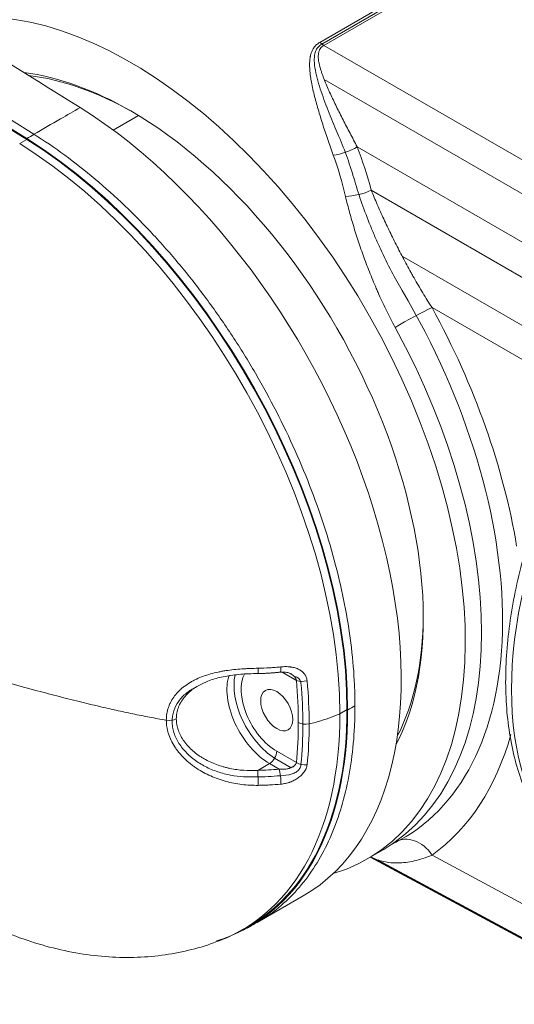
# Model space of a CAD drawing. Header units: millimetres. Extents: x 5437 to 18441, y -4466 to 3128.
# Tile 478 of 497: x 15666.4 to 15674.26, y -628.3 to -612.66. Entities that reach past the tile are written whole.
import ezdxf

# ---------------------------------------------------------------- set-up
doc = ezdxf.new("R2010")
doc.units = ezdxf.units.MM
doc.layers.add('1轮廓实线层', color=7, linetype='Continuous', lineweight=18)

# ---------------------------------------------------------------- blocks, each defined once
blk = doc.blocks.new('MR07S-930-Z')
at = {"layer": '1轮廓实线层'}
for p, q in [((7727.973, -5741.695), (7756.62, -5725.155)), ((7756.827, -5725.313), (7728.179, -5741.852)), ((7757.025, -5725.443), (7728.378, -5741.982)), ((7728.378, -5741.982), (7765.52, -5763.426)), ((7763.04, -5765.376), (7728.424, -5745.39)), ((7707.465, -5750.404), (7709.97, -5748.957)), ((7698.867, -5751.326), (7698.16, -5751.735)), ((7699.578, -5750.815), (7699.569, -5750.819)), ((7760.521, -5768.702), (7731.7, -5752.062)), ((7733.087, -5756.367), (7759.003, -5771.329)), ((7757.381, -5775.176), (7736.165, -5762.927)), ((7756.932, -5778.299), (7739.13, -5768.021)), ((7725.65, -5805.034), (7724.251, -5804.227)), ((7721.839, -5804.356), (7721.839, -5804.356)), ((7730.683, -5807.94), (7729.976, -5808.348)), ((7723.491, -5812.769), (7725.119, -5813.709)), ((7723.698, -5812.072), (7725.65, -5813.199)), ((7721.824, -5813.971), (7722.991, -5813.297)), ((7723.952, -5813.852), (7722.991, -5813.297)), ((7732.702, -5822.763), (7734.266, -5821.861)), ((7732.984, -5822.601), (7760.52, -5837.408)), ((7732.986, -5822.6), (7760.475, -5837.382)), ((7759.002, -5836.529), (7733.09, -5822.596)), ((7739.131, -5822.38), (7756.932, -5831.953)), ((7733.767, -5822.877), (7758.508, -5836.181)), ((7721.741, -5829.092), (7726.339, -5826.438)), ((7720.267, -5829.808), (7720.974, -5829.4))]:
    blk.add_line(p, q, dxfattribs=at)
for centre, major_axis, ratio, start_param, end_param in [((7366.609, -15100.341), (-5847.271, 10127.771), 0.57735, 5.457597, 5.474954), ((7366.61, -15100.335), (-5847.318, 10127.852), 0.57735, 5.457597, 5.474954), ((7371.913, -15097.273), (-5847.333, 10127.877), 0.57735, 5.457597, 5.461609), ((7709.202, -5782.06), (23.5, -40.703), 0.57735, 6.147429, 9.241616), ((7728.415, -5739.554), (1.5, -2.598), 0.57735, 5.287703, 5.480334), ((7709.202, -5782.06), (-20.55, 35.594), 0.57735, 5.497787, 5.870753), ((7709.627, -5781.815), (20.25, -35.074), 0.57735, 2.363656, 2.733677), ((7702.839, -5785.735), (-23.5, 40.703), 0.57735, 3.141599, 5.457597), ((7709.202, -5782.06), (-20.55, 35.594), 0.57735, 3.490604, 5.497787), ((7697.535, -5788.802), (-23.439, 40.597), 0.57735, 3.926987, 5.457596), ((7699.092, -5764.244), (8.888, 14.248), 0.553686, 0.804702, 0.863592), ((7697.535, -5788.796), (-23.485, 40.678), 0.57735, 3.926987, 5.457597), ((7685.391, -5795.808), (34.151, 57.054), 0.587064, 5.781225, 5.883697), ((7696.828, -5789.21), (23.439, -40.597), 0.57735, 0.785395, 2.316004), ((7730.253, -5751.226), (2.798, 1.083), 0.463109, 4.200223, 5.069143), ((7683.836, -5798.377), (36.331, 60.695), 0.587064, 5.761846, 5.853988), ((7682.389, -5797.541), (36.772, 57.973), 0.56862, 5.776822, 5.868964), ((7731.64, -5755.531), (2.901, 0.762), 0.42692, 4.212431, 5.119178), ((7712.326, -5780.257), (24.125, -40.34), 0.587337, 6.262763, 7.847888), ((7737.046, -5769.267), (2.632, 1.439), 0.05313, 0.628793, 2.186567), ((7712.289, -5780.236), (25.665, -42.915), 0.587337, 0.977893, 1.504871), ((7710.205, -5781.482), (24.166, -40.316), 0.587968, 0.047271, 1.504273), ((7774.963, -5789.817), (19.75, 34.208), 0.57735, 1.751358, 2.961031), ((7709.627, -5781.815), (20.25, -35.074), 0.57735, 0.357062, 0.777937), ((7721.824, -5803.356), (-0.015, 1), 0.020954, 3.134208, 4.217008), ((7723.952, -5803.237), (-0.101, 0.995), 0.141196, 3.134153, 4.221153), ((7722.991, -5808.398), (-3, 5.196), 0.57735, 0.462501, 2.356194), ((7723.698, -5807.99), (3, -5.196), 0.57735, 3.696072, 5.449534), ((7723.698, -5807.99), (2.5, -4.33), 0.57735, 3.473669, 5.497787), ((7694, -5790.843), (22.519, -39.005), 0.57735, 0.785395, 0.896643), ((7726.357, -5804.626), (0.996, 0.091), 0.509687, 3.877225, 5.038743), ((7694.425, -5790.598), (-22.978, 39.799), 0.57735, 3.926987, 4.038236), ((7694, -5790.843), (22.838, -39.556), 0.57735, 0.788345, 0.895187), ((7697.535, -5788.797), (-23.485, 40.678), 0.57735, 3.009466, 3.926994), ((7697.535, -5788.802), (-23.439, 40.597), 0.57735, 3.141601, 3.926994), ((7713.017, -5808.441), (-1, 0), 0.577343, 1.279314, 2.356178), ((7696.828, -5789.211), (23.439, -40.597), 0.57735, 6.191859, 7.068587), ((7694, -5790.844), (22.519, -39.005), 0.57735, 0.67416, 0.785402), ((7726.554, -5808.822), (-1, 0), 0.577352, 0.7854, 1.946917), ((7694, -5790.844), (22.838, -39.556), 0.57735, 0.677568, 0.788352), ((7694.425, -5790.598), (-22.978, 39.799), 0.57735, 3.815753, 3.926994), ((7712.289, -5780.236), (25.665, -42.915), 0.587337, 0.047869, 0.507676), ((7722.991, -5812.48), (0.5, 0.866), 0.57735, 3.926991, 5.497787), ((7721.824, -5814.787), (-0.015, 1), 0.020951, 3.976506, 5.66755), ((7723.952, -5814.668), (-0.101, 0.995), 0.141197, 3.958324, 5.660532), ((7726.357, -5812.791), (-0.995, 0.102), 0.637873, 0.84756, 2.009077), ((7737.047, -5823.626), (1.744, -2.441), 0.808411, 1.504843, 3.062616), ((7683.856, -5794.902), (50.871, -28.362), 0.014981, 6.032954, 6.037025)]:
    blk.add_ellipse(centre, major_axis=major_axis, ratio=ratio, start_param=start_param, end_param=end_param, dxfattribs=at)
blk.add_ellipse((7723.698, -5807.99), major_axis=(1.125, -1.949), ratio=0.57735, dxfattribs=at)
for points, degree in [([(7556.114, -5662.764), (7603.947, -5691.642), (7651.771, -5720.994), (7699.578, -5750.815)], 3), ([(7721.839, -5804.351), (7722.953, -5804.35), (7724.048, -5804.215)], 2), ([(7731.428, -5805.485), (7731.444, -5805.838), (7731.468, -5806.539), (7731.476, -5807.232), (7731.476, -5807.576)], 3), ([(7706.119, -5807.633), (7706.119, -5807.633)], 1), ([(7730.749, -5807.972), (7730.999, -5807.844), (7731.242, -5807.712), (7731.476, -5807.576)], 3), ([(7731.476, -5807.576), (7731.476, -5808.264), (7731.46, -5808.943), (7731.428, -5809.611)], 3), ([(7735.963, -5820.878), (7735.697, -5821.024), (7735.443, -5821.153), (7735.198, -5821.268)], 3), ([(7719.968, -5829.986), (7720.906, -5829.618), (7721.739, -5829.055)], 2)]:
    blk.add_open_spline(points, degree=degree, dxfattribs=at)
for points, knots in [([(7729.319, -5752.886), (7729.129, -5752.362), (7728.947, -5751.844), (7728.596, -5750.822), (7728.428, -5750.316), (7728.108, -5749.318), (7727.956, -5748.824), (7727.743, -5748.092), (7727.675, -5747.849), (7727.544, -5747.366), (7727.481, -5747.126), (7727.363, -5746.648), (7727.308, -5746.41), (7727.206, -5745.937), (7727.16, -5745.701), (7727.109, -5745.408), (7727.099, -5745.349), (7727.08, -5745.232), (7727.054, -5745.057), (7727.031, -5744.884), (7727.004, -5744.653), (7726.993, -5744.539), (7726.976, -5744.311), (7726.97, -5744.197), (7726.963, -5743.972), (7726.963, -5743.86), (7726.969, -5743.637), (7726.976, -5743.526), (7726.998, -5743.306), (7727.014, -5743.197), (7727.041, -5743.061), (7727.046, -5743.034), (7727.059, -5742.98), (7727.065, -5742.953), (7727.086, -5742.873), (7727.101, -5742.82), (7727.153, -5742.663), (7727.194, -5742.56), (7727.294, -5742.362), (7727.353, -5742.265), (7727.441, -5742.15), (7727.46, -5742.127), (7727.497, -5742.082), (7727.556, -5742.016), (7727.62, -5741.954), (7727.757, -5741.834), (7727.859, -5741.76), (7727.973, -5741.695)], [0, 0, 0, 0, 0.125, 0.125, 0.25, 0.25, 0.375, 0.375, 0.4375, 0.4375, 0.5, 0.5, 0.5625, 0.5625, 0.625, 0.625, 0.640625, 0.640625, 0.65625, 0.6875, 0.6875, 0.71875, 0.71875, 0.75, 0.75, 0.78125, 0.78125, 0.8125, 0.8125, 0.84375, 0.84375, 0.851562, 0.851562, 0.859375, 0.859375, 0.875, 0.875, 0.90625, 0.90625, 0.9375, 0.9375, 0.945312, 0.945312, 0.953125, 0.96875, 0.96875, 1, 1, 1, 1]), ([(7728.179, -5741.853), (7728.159, -5741.864), (7728.14, -5741.875), (7727.958, -5741.989), (7727.828, -5742.115), (7727.631, -5742.395), (7727.565, -5742.546), (7727.473, -5742.863), (7727.448, -5743.027), (7727.426, -5743.357), (7727.428, -5743.524), (7727.461, -5744.029), (7727.518, -5744.374), (7727.668, -5745.069), (7727.761, -5745.417), (7728.072, -5746.469), (7728.322, -5747.18), (7728.868, -5748.626), (7729.165, -5749.361), (7729.611, -5750.42), (7729.744, -5750.731), (7729.88, -5751.045)], [0, 0, 0, 0, 0.006543, 0.006543, 0.062827, 0.062827, 0.119112, 0.119112, 0.175397, 0.175397, 0.231682, 0.231682, 0.344251, 0.344251, 0.456821, 0.456821, 0.68196, 0.68196, 0.907099, 0.907099, 1, 1, 1, 1]), ([(7728.378, -5741.982), (7728.27, -5742.044), (7728.181, -5742.117), (7728.09, -5742.219), (7728.073, -5742.241), (7728.041, -5742.284), (7728.026, -5742.306), (7727.998, -5742.351), (7727.985, -5742.374), (7727.961, -5742.42), (7727.95, -5742.443), (7727.92, -5742.513), (7727.903, -5742.561), (7727.875, -5742.657), (7727.864, -5742.706), (7727.839, -5742.853), (7727.831, -5742.954), (7727.829, -5743.158), (7727.835, -5743.26), (7727.856, -5743.464), (7727.871, -5743.566), (7727.909, -5743.771), (7727.931, -5743.873), (7727.981, -5744.079), (7728.009, -5744.182), (7728.069, -5744.388), (7728.101, -5744.491), (7728.169, -5744.699), (7728.205, -5744.802), (7728.279, -5745.011), (7728.318, -5745.115), (7728.398, -5745.325), (7728.439, -5745.429), (7728.566, -5745.744), (7728.655, -5745.954), (7728.838, -5746.376), (7728.933, -5746.587), (7729.128, -5747.011), (7729.227, -5747.224), (7729.431, -5747.651), (7729.535, -5747.865), (7729.852, -5748.511), (7730.07, -5748.945), (7730.517, -5749.821), (7730.747, -5750.263), (7731.216, -5751.156), (7731.456, -5751.607), (7731.7, -5752.062)], [0, 0, 0, 0, 0.03125, 0.03125, 0.039063, 0.039063, 0.046875, 0.046875, 0.054688, 0.054688, 0.0625, 0.0625, 0.078125, 0.078125, 0.09375, 0.09375, 0.125, 0.125, 0.15625, 0.15625, 0.1875, 0.1875, 0.21875, 0.21875, 0.25, 0.25, 0.28125, 0.28125, 0.3125, 0.3125, 0.34375, 0.34375, 0.375, 0.375, 0.4375, 0.4375, 0.5, 0.5, 0.5625, 0.5625, 0.625, 0.625, 0.75, 0.75, 0.875, 0.875, 1, 1, 1, 1]), ([(7704.174, -5748.161), (7703.526, -5748.535), (7701.994, -5749.42), (7700.462, -5750.304), (7699.578, -5750.815)], [0, 0, 0, 0, 0.423077, 1, 1, 1, 1]), ([(7731.428, -5805.485), (7731.373, -5804.274), (7731.271, -5803.039), (7730.974, -5800.531), (7730.778, -5799.258), (7730.295, -5796.684), (7730.008, -5795.384), (7729.344, -5792.767), (7728.967, -5791.451), (7728.128, -5788.813), (7727.665, -5787.491), (7726.657, -5784.855), (7726.112, -5783.54), (7724.945, -5780.927), (7724.322, -5779.629), (7723.005, -5777.062), (7722.31, -5775.793), (7720.854, -5773.294), (7720.093, -5772.065), (7718.511, -5769.655), (7717.69, -5768.475), (7715.995, -5766.175), (7715.122, -5765.055), (7713.329, -5762.884), (7712.409, -5761.833), (7710.533, -5759.81), (7709.576, -5758.838), (7707.633, -5756.98), (7706.647, -5756.094), (7704.654, -5754.417), (7703.646, -5753.625), (7701.619, -5752.143), (7700.599, -5751.452), (7699.578, -5750.815)], [0, 0, 0, 0, 0.0625, 0.0625, 0.125, 0.125, 0.1875, 0.1875, 0.25, 0.25, 0.3125, 0.3125, 0.375, 0.375, 0.4375, 0.4375, 0.5, 0.5, 0.5625, 0.5625, 0.625, 0.625, 0.6875, 0.6875, 0.75, 0.75, 0.8125, 0.8125, 0.875, 0.875, 0.9375, 0.9375, 1, 1, 1, 1]), ([(7731.445, -5755.439), (7731.447, -5755.447), (7731.449, -5755.454), (7731.664, -5756.196), (7731.902, -5756.933), (7732.424, -5758.417), (7732.708, -5759.164), (7733.166, -5760.293), (7733.324, -5760.67), (7733.653, -5761.428), (7733.823, -5761.81), (7734.35, -5762.95), (7734.72, -5763.703), (7735.446, -5765.083), (7735.796, -5765.712), (7736.166, -5766.333)], [0, 0, 0, 0, 0.002192, 0.002192, 0.207807, 0.207807, 0.413422, 0.413422, 0.51623, 0.51623, 0.619038, 0.619038, 0.824653, 0.824653, 1, 1, 1, 1]), ([(7735.463, -5769.984), (7735.172, -5769.452), (7734.894, -5768.915), (7734.36, -5767.831), (7734.105, -5767.284), (7733.798, -5766.596), (7733.707, -5766.39), (7733.617, -5766.182), (7733.557, -5766.044), (7733.528, -5765.975), (7733.38, -5765.629), (7733.265, -5765.353), (7732.929, -5764.527), (7732.716, -5763.979), (7732.31, -5762.887), (7732.117, -5762.343), (7731.75, -5761.26), (7731.575, -5760.721), (7731.245, -5759.647), (7731.089, -5759.112), (7730.797, -5758.045), (7730.66, -5757.514), (7730.535, -5756.984)], [0, 0, 0, 0, 0.125, 0.125, 0.25, 0.25, 0.28125, 0.296875, 0.296875, 0.3125, 0.3125, 0.375, 0.375, 0.5, 0.5, 0.625, 0.625, 0.75, 0.75, 0.875, 0.875, 1, 1, 1, 1]), ([(7733.087, -5756.367), (7733.28, -5756.84), (7733.481, -5757.315), (7733.897, -5758.267), (7734.112, -5758.745), (7734.557, -5759.705), (7734.786, -5760.187), (7735.257, -5761.154), (7735.5, -5761.64), (7736, -5762.616), (7736.257, -5763.106), (7736.656, -5763.845), (7736.791, -5764.092), (7736.996, -5764.463), (7737.065, -5764.587), (7737.204, -5764.834), (7737.274, -5764.958), (7737.626, -5765.575), (7737.914, -5766.068), (7738.509, -5767.048), (7738.814, -5767.536), (7739.13, -5768.021)], [0, 0, 0, 0, 0.125, 0.125, 0.25, 0.25, 0.375, 0.375, 0.5, 0.5, 0.625, 0.625, 0.6875, 0.6875, 0.71875, 0.71875, 0.75, 0.75, 0.875, 0.875, 1, 1, 1, 1]), ([(7749.703, -5788.236), (7749.614, -5788.461), (7749.109, -5789.776), (7748.372, -5792.192), (7747.529, -5795.453), (7746.925, -5798.674), (7746.548, -5801.828), (7746.408, -5804.889), (7746.507, -5807.835), (7746.849, -5810.639), (7747.433, -5813.278), (7748.257, -5815.726), (7749.317, -5817.955), (7750.425, -5819.696), (7751.215, -5820.639), (7751.525, -5820.976)], [0, 0, 0, 0, 0.01748, 0.102057, 0.186719, 0.271484, 0.356367, 0.441373, 0.526491, 0.611682, 0.69682, 0.781735, 0.866193, 0.949932, 1, 1, 1, 1]), ([(7712.729, -5808.994), (7712.729, -5808.772), (7712.748, -5808.554), (7712.819, -5808.128), (7712.872, -5807.92), (7712.978, -5807.615), (7713.017, -5807.514), (7713.083, -5807.365), (7713.106, -5807.316), (7713.154, -5807.218), (7713.179, -5807.17), (7713.309, -5806.932), (7713.427, -5806.749), (7713.692, -5806.402), (7713.839, -5806.236), (7714.02, -5806.058), (7714.04, -5806.038), (7714.081, -5805.999), (7714.102, -5805.98), (7714.164, -5805.922), (7714.292, -5805.809), (7714.425, -5805.701), (7714.699, -5805.493), (7714.892, -5805.363), (7715.196, -5805.183), (7715.3, -5805.125), (7715.459, -5805.041), (7715.512, -5805.013), (7715.621, -5804.96), (7715.676, -5804.933), (7715.952, -5804.804), (7716.179, -5804.711), (7716.645, -5804.541), (7716.884, -5804.465), (7717.372, -5804.328), (7717.621, -5804.267), (7717.939, -5804.199), (7718.003, -5804.186), (7718.132, -5804.161), (7718.324, -5804.124), (7718.518, -5804.092), (7718.907, -5804.031), (7719.169, -5803.997), (7719.696, -5803.94), (7719.962, -5803.917), (7720.363, -5803.889), (7720.564, -5803.877), (7720.767, -5803.867), (7720.902, -5803.86), (7720.969, -5803.857), (7721.308, -5803.844), (7721.579, -5803.836), (7721.85, -5803.831)], [0, 0, 0, 0, 0.0625, 0.0625, 0.125, 0.125, 0.15625, 0.15625, 0.171875, 0.171875, 0.1875, 0.1875, 0.25, 0.25, 0.3125, 0.3125, 0.320312, 0.320312, 0.328125, 0.328125, 0.34375, 0.375, 0.375, 0.4375, 0.4375, 0.46875, 0.46875, 0.484375, 0.484375, 0.5, 0.5, 0.5625, 0.5625, 0.625, 0.625, 0.6875, 0.6875, 0.703125, 0.703125, 0.71875, 0.75, 0.75, 0.8125, 0.8125, 0.875, 0.875, 0.90625, 0.921875, 0.921875, 0.9375, 0.9375, 1, 1, 1, 1]), ([(7721.85, -5803.831), (7722.231, -5803.824), (7722.611, -5803.81), (7723.18, -5803.776), (7723.369, -5803.762), (7723.747, -5803.731), (7723.935, -5803.714), (7724.123, -5803.694)], [0, 0, 0, 0, 0.5, 0.5, 0.75, 0.75, 1, 1, 1, 1]), ([(7724.053, -5804.237), (7724.092, -5804.231), (7724.318, -5804.202), (7724.675, -5804.229), (7724.999, -5804.316), (7725.085, -5804.376), (7725.1, -5804.388)], [0, 0, 0, 0, 0.094793, 0.547371, 0.911761, 1, 1, 1, 1]), ([(7726.72, -5805.077), (7726.714, -5805.011), (7726.703, -5804.947), (7726.673, -5804.822), (7726.653, -5804.761), (7726.605, -5804.644), (7726.577, -5804.587), (7726.536, -5804.518), (7726.528, -5804.505), (7726.511, -5804.478), (7726.484, -5804.438), (7726.456, -5804.4), (7726.396, -5804.326), (7726.353, -5804.28), (7726.261, -5804.191), (7726.212, -5804.15), (7726.133, -5804.091), (7726.106, -5804.072), (7726.051, -5804.036), (7726.023, -5804.019), (7725.936, -5803.968), (7725.877, -5803.938), (7725.694, -5803.854), (7725.566, -5803.809), (7725.364, -5803.756), (7725.295, -5803.741), (7725.189, -5803.721), (7725.153, -5803.715), (7725.082, -5803.704), (7725.046, -5803.699), (7724.866, -5803.678), (7724.72, -5803.67), (7724.425, -5803.67), (7724.275, -5803.678), (7724.123, -5803.694)], [0, 0, 0, 0, 0.0625, 0.0625, 0.125, 0.125, 0.1875, 0.1875, 0.203125, 0.203125, 0.21875, 0.25, 0.25, 0.3125, 0.3125, 0.375, 0.375, 0.40625, 0.40625, 0.4375, 0.4375, 0.5, 0.5, 0.625, 0.625, 0.6875, 0.6875, 0.71875, 0.71875, 0.75, 0.75, 0.875, 0.875, 1, 1, 1, 1]), ([(7706.119, -5807.633), (7705.436, -5807.474), (7704.005, -5807.13), (7701.842, -5806.583), (7698.889, -5805.802), (7696.696, -5805.191), (7695.241, -5804.775)], [0, 0, 0, 0, 0.185073, 0.388808, 0.592542, 1, 1, 1, 1]), ([(7716.023, -5805.52), (7716.286, -5805.363), (7716.95, -5805.032), (7718.205, -5804.677), (7719.735, -5804.445), (7720.977, -5804.366), (7721.688, -5804.362), (7721.839, -5804.363)], [0, 0, 0, 0, 0.172199, 0.409769, 0.660859, 0.928216, 1, 1, 1, 1]), ([(7725.104, -5804.381), (7725.122, -5804.391), (7725.139, -5804.401), (7725.174, -5804.423), (7725.193, -5804.434), (7725.284, -5804.495), (7725.351, -5804.548), (7725.44, -5804.637), (7725.468, -5804.669), (7725.507, -5804.718), (7725.52, -5804.735), (7725.543, -5804.77), (7725.554, -5804.787), (7725.585, -5804.841), (7725.603, -5804.878), (7725.625, -5804.935), (7725.631, -5804.954), (7725.642, -5804.994), (7725.646, -5805.014), (7725.65, -5805.034)], [0, 0, 0, 0, 0.065351, 0.065351, 0.137247, 0.137247, 0.424831, 0.424831, 0.568623, 0.568623, 0.64052, 0.64052, 0.712416, 0.712416, 0.856208, 0.856208, 0.928104, 0.928104, 1, 1, 1, 1]), ([(7725.429, -5804.627), (7725.527, -5804.649), (7725.62, -5804.682), (7725.759, -5804.757), (7725.81, -5804.791), (7725.902, -5804.87), (7725.943, -5804.914), (7726.013, -5805.011), (7726.041, -5805.063), (7726.083, -5805.174), (7726.097, -5805.232), (7726.102, -5805.292)], [0, 0, 0, 0, 0.278129, 0.278129, 0.459872, 0.459872, 0.641616, 0.641616, 0.823359, 0.823359, 1, 1, 1, 1]), ([(7713.306, -5808.994), (7713.31, -5808.854), (7713.322, -5808.716), (7713.371, -5808.4), (7713.413, -5808.223), (7713.581, -5807.713), (7713.746, -5807.396), (7714.178, -5806.803), (7714.436, -5806.539), (7714.881, -5806.184), (7715.039, -5806.073), (7715.349, -5805.879), (7715.498, -5805.795), (7715.651, -5805.717)], [0, 0, 0, 0, 0.101006, 0.101006, 0.23186, 0.23186, 0.49357, 0.49357, 0.755279, 0.755279, 0.886134, 0.886134, 1, 1, 1, 1]), ([(7716.011, -5805.501), (7715.972, -5805.522), (7715.933, -5805.544), (7715.713, -5805.674), (7715.538, -5805.788), (7715.29, -5805.972), (7715.209, -5806.035), (7715.091, -5806.133), (7715.052, -5806.166), (7714.976, -5806.234), (7714.939, -5806.268), (7714.755, -5806.442), (7714.62, -5806.587), (7714.375, -5806.892), (7714.265, -5807.051), (7714.145, -5807.259), (7714.11, -5807.323), (7714.077, -5807.387), (7714.056, -5807.43), (7714.045, -5807.452), (7713.994, -5807.561), (7713.957, -5807.648), (7713.858, -5807.915), (7713.808, -5808.097), (7713.741, -5808.467), (7713.724, -5808.656), (7713.724, -5808.85)], [0, 0, 0, 0, 0.028992, 0.028992, 0.167707, 0.167707, 0.237065, 0.237065, 0.271744, 0.271744, 0.306423, 0.306423, 0.445138, 0.445138, 0.583854, 0.583854, 0.618533, 0.635872, 0.635872, 0.653211, 0.653211, 0.722569, 0.722569, 0.861285, 0.861285, 1, 1, 1, 1]), ([(7712.729, -5808.994), (7712.17, -5808.897), (7711.613, -5808.795), (7710.504, -5808.583), (7709.952, -5808.472), (7708.851, -5808.244), (7708.302, -5808.126), (7707.209, -5807.884), (7706.663, -5807.76), (7706.119, -5807.633)], [0, 0, 0, 0, 0.25, 0.25, 0.5, 0.5, 0.75, 0.75, 1, 1, 1, 1]), ([(7721.85, -5815.458), (7721.307, -5815.464), (7720.77, -5815.436), (7719.971, -5815.339), (7719.707, -5815.297), (7719.18, -5815.196), (7718.919, -5815.136), (7718.528, -5815.03), (7718.399, -5814.993), (7718.205, -5814.933), (7718.14, -5814.912), (7718.012, -5814.87), (7717.948, -5814.848), (7717.63, -5814.736), (7717.381, -5814.637), (7716.893, -5814.421), (7716.655, -5814.303), (7716.189, -5814.049), (7715.962, -5813.913), (7715.686, -5813.73), (7715.631, -5813.692), (7715.522, -5813.616), (7715.468, -5813.578), (7715.308, -5813.461), (7715.204, -5813.381), (7714.899, -5813.136), (7714.706, -5812.965), (7714.341, -5812.607), (7714.168, -5812.421), (7713.967, -5812.177), (7713.927, -5812.127), (7713.869, -5812.053), (7713.85, -5812.028), (7713.812, -5811.977), (7713.718, -5811.852), (7713.63, -5811.724), (7713.431, -5811.415), (7713.312, -5811.206), (7713.106, -5810.778), (7713.019, -5810.56), (7712.929, -5810.283), (7712.912, -5810.227), (7712.881, -5810.115), (7712.866, -5810.059), (7712.825, -5809.89), (7712.802, -5809.778), (7712.748, -5809.441), (7712.729, -5809.218), (7712.729, -5808.994)], [0, 0, 0, 0, 0.125, 0.125, 0.1875, 0.1875, 0.25, 0.25, 0.28125, 0.28125, 0.296875, 0.296875, 0.3125, 0.3125, 0.375, 0.375, 0.4375, 0.4375, 0.5, 0.5, 0.515625, 0.515625, 0.53125, 0.53125, 0.5625, 0.5625, 0.625, 0.625, 0.6875, 0.6875, 0.703125, 0.703125, 0.710938, 0.710938, 0.71875, 0.75, 0.75, 0.8125, 0.8125, 0.875, 0.875, 0.890625, 0.890625, 0.90625, 0.90625, 0.9375, 0.9375, 1, 1, 1, 1]), ([(7720.717, -5814.609), (7720.294, -5814.6), (7719.869, -5814.564), (7719.012, -5814.436), (7718.579, -5814.34), (7717.727, -5814.087), (7717.304, -5813.928), (7716.504, -5813.551), (7716.123, -5813.334), (7715.584, -5812.962), (7715.409, -5812.83), (7715.076, -5812.553), (7714.918, -5812.409), (7714.621, -5812.109), (7714.481, -5811.954), (7714.22, -5811.63), (7714.099, -5811.461), (7713.771, -5810.944), (7713.602, -5810.59), (7713.428, -5810.042), (7713.382, -5809.855), (7713.321, -5809.484), (7713.302, -5809.258), (7713.304, -5809.035), (7713.306, -5808.994)], [0, 0, 0, 0, 0.117458, 0.117458, 0.241514, 0.241514, 0.365569, 0.365569, 0.489625, 0.489625, 0.551653, 0.551653, 0.61368, 0.61368, 0.675708, 0.675708, 0.737736, 0.737736, 0.861791, 0.861791, 0.923819, 0.923819, 0.985847, 1, 1, 1, 1]), ([(7713.724, -5808.85), (7713.724, -5809.043), (7713.741, -5809.237), (7713.793, -5809.526), (7713.814, -5809.623), (7713.852, -5809.767), (7713.866, -5809.816), (7713.896, -5809.911), (7713.912, -5809.959), (7713.995, -5810.195), (7714.077, -5810.379), (7714.269, -5810.739), (7714.378, -5810.915), (7714.563, -5811.171), (7714.628, -5811.256), (7714.73, -5811.381), (7714.765, -5811.422), (7714.836, -5811.504), (7714.872, -5811.544), (7715.056, -5811.744), (7715.213, -5811.895), (7715.544, -5812.183), (7715.719, -5812.32), (7715.994, -5812.514), (7716.087, -5812.577), (7716.231, -5812.669), (7716.279, -5812.699), (7716.377, -5812.758), (7716.426, -5812.787), (7716.672, -5812.93), (7716.875, -5813.034), (7717.288, -5813.227), (7717.499, -5813.315), (7717.93, -5813.475), (7718.15, -5813.547), (7718.429, -5813.627), (7718.485, -5813.643), (7718.598, -5813.673), (7718.655, -5813.688), (7718.825, -5813.729), (7718.938, -5813.755), (7719.279, -5813.826), (7719.508, -5813.865), (7719.967, -5813.927), (7720.197, -5813.95), (7720.891, -5813.997), (7721.356, -5813.998), (7721.824, -5813.971)], [0, 0, 0, 0, 0.0625, 0.0625, 0.09375, 0.09375, 0.109375, 0.109375, 0.125, 0.125, 0.1875, 0.1875, 0.25, 0.25, 0.28125, 0.28125, 0.296875, 0.296875, 0.3125, 0.3125, 0.375, 0.375, 0.4375, 0.4375, 0.46875, 0.46875, 0.484375, 0.484375, 0.5, 0.5, 0.5625, 0.5625, 0.625, 0.625, 0.6875, 0.6875, 0.703125, 0.703125, 0.71875, 0.71875, 0.75, 0.75, 0.8125, 0.8125, 0.875, 0.875, 1, 1, 1, 1]), ([(7729.976, -5808.348), (7729.862, -5808.399), (7729.421, -5808.589), (7728.62, -5808.893), (7727.704, -5809.17), (7727.127, -5809.312), (7726.921, -5809.359)], [0, 0, 0, 0, 0.122384, 0.467443, 0.812529, 1, 1, 1, 1]), ([(7731.428, -5809.611), (7731.373, -5810.758), (7731.271, -5811.876), (7730.973, -5814.04), (7730.778, -5815.087), (7730.295, -5817.103), (7730.008, -5818.072), (7729.344, -5819.922), (7728.967, -5820.803), (7728.128, -5822.472), (7727.665, -5823.259), (7726.657, -5824.732), (7726.112, -5825.418), (7724.944, -5826.682), (7724.322, -5827.261), (7723.053, -5828.269), (7722.412, -5828.705), (7721.741, -5829.092)], [0, 0, 0, 0, 0.126155, 0.126155, 0.25231, 0.25231, 0.378465, 0.378465, 0.50462, 0.50462, 0.630776, 0.630776, 0.756931, 0.756931, 0.883086, 0.883086, 1, 1, 1, 1]), ([(7721.824, -5813.971), (7722.181, -5813.965), (7722.537, -5813.953), (7723.247, -5813.914), (7723.6, -5813.887), (7723.952, -5813.852)], [0, 0, 0, 0, 0.5, 0.5, 1, 1, 1, 1]), ([(7725.65, -5813.199), (7725.643, -5813.231), (7725.632, -5813.262), (7725.604, -5813.323), (7725.587, -5813.352), (7725.556, -5813.395), (7725.545, -5813.409), (7725.522, -5813.437), (7725.509, -5813.451), (7725.471, -5813.49), (7725.443, -5813.515), (7725.383, -5813.563), (7725.351, -5813.585), (7725.301, -5813.617), (7725.284, -5813.627), (7725.249, -5813.647), (7725.231, -5813.656), (7725.141, -5813.702), (7725.065, -5813.733), (7724.945, -5813.772), (7724.904, -5813.784), (7724.821, -5813.805), (7724.779, -5813.814), (7724.653, -5813.838), (7724.567, -5813.85), (7724.437, -5813.861), (7724.393, -5813.863), (7724.305, -5813.866), (7724.261, -5813.867), (7724.129, -5813.865), (7724.04, -5813.86), (7723.952, -5813.852)], [0, 0, 0, 0, 0.0625, 0.0625, 0.125, 0.125, 0.15625, 0.15625, 0.1875, 0.1875, 0.25, 0.25, 0.3125, 0.3125, 0.34375, 0.34375, 0.375, 0.375, 0.5, 0.5, 0.5625, 0.5625, 0.625, 0.625, 0.75, 0.75, 0.8125, 0.8125, 0.875, 0.875, 1, 1, 1, 1]), ([(7724.123, -5815.339), (7724.275, -5815.324), (7724.425, -5815.3), (7724.647, -5815.251), (7724.721, -5815.232), (7724.832, -5815.201), (7724.868, -5815.189), (7724.941, -5815.166), (7724.978, -5815.154), (7725.158, -5815.089), (7725.297, -5815.029), (7725.5, -5814.925), (7725.567, -5814.888), (7725.697, -5814.809), (7725.76, -5814.767), (7725.882, -5814.681), (7725.941, -5814.635), (7726.054, -5814.541), (7726.109, -5814.492), (7726.174, -5814.427), (7726.187, -5814.414), (7726.213, -5814.388), (7726.25, -5814.349), (7726.286, -5814.309), (7726.355, -5814.228), (7726.398, -5814.172), (7726.477, -5814.059), (7726.513, -5814.001), (7726.553, -5813.927), (7726.561, -5813.913), (7726.576, -5813.883), (7726.598, -5813.838), (7726.618, -5813.794), (7726.654, -5813.705), (7726.673, -5813.646), (7726.704, -5813.527), (7726.714, -5813.468), (7726.72, -5813.409)], [0, 0, 0, 0, 0.125, 0.125, 0.1875, 0.1875, 0.21875, 0.21875, 0.25, 0.25, 0.375, 0.375, 0.4375, 0.4375, 0.5, 0.5, 0.5625, 0.5625, 0.625, 0.625, 0.640625, 0.640625, 0.65625, 0.6875, 0.6875, 0.75, 0.75, 0.8125, 0.8125, 0.828125, 0.828125, 0.84375, 0.875, 0.875, 0.9375, 0.9375, 1, 1, 1, 1]), ([(7726.105, -5813.395), (7726.106, -5813.416), (7726.105, -5813.438), (7726.092, -5813.572), (7726.047, -5813.685), (7725.907, -5813.898), (7725.812, -5813.998), (7725.591, -5814.168), (7725.465, -5814.239), (7725.2, -5814.347), (7725.061, -5814.384), (7724.917, -5814.405), (7724.913, -5814.405), (7724.908, -5814.406)], [0, 0, 0, 0, 0.04736, 0.04736, 0.283677, 0.283677, 0.519994, 0.519994, 0.756311, 0.756311, 0.992628, 0.992628, 1, 1, 1, 1]), ([(7724.908, -5814.406), (7724.527, -5814.456), (7724.142, -5814.497), (7722.956, -5814.594), (7722.139, -5814.621), (7721.127, -5814.616), (7720.922, -5814.614), (7720.717, -5814.609)], [0, 0, 0, 0, 0.279198, 0.279198, 0.85355, 0.85355, 1, 1, 1, 1]), ([(7724.123, -5815.339), (7723.747, -5815.376), (7723.37, -5815.403), (7722.801, -5815.432), (7722.612, -5815.44), (7722.231, -5815.452), (7722.04, -5815.456), (7721.85, -5815.458)], [0, 0, 0, 0, 0.5, 0.5, 0.75, 0.75, 1, 1, 1, 1]), ([(7734.254, -5821.868), (7734.377, -5821.797), (7734.502, -5821.721), (7734.896, -5821.475), (7735.173, -5821.289), (7735.464, -5821.081)], [0, 0, 0, 0, 0.326826, 0.326826, 1, 1, 1, 1]), ([(7739.131, -5822.38), (7738.815, -5822.513), (7738.51, -5822.627), (7737.919, -5822.821), (7737.633, -5822.901), (7737.075, -5823.029), (7736.803, -5823.077), (7736.274, -5823.144), (7736.017, -5823.163), (7735.702, -5823.169), (7735.64, -5823.169), (7735.516, -5823.168), (7735.454, -5823.167), (7735.27, -5823.16), (7735.149, -5823.152), (7734.793, -5823.118), (7734.563, -5823.082), (7734.116, -5822.985), (7733.9, -5822.924), (7733.483, -5822.778), (7733.282, -5822.693), (7733.09, -5822.596)], [0, 0, 0, 0, 0.125, 0.125, 0.25, 0.25, 0.375, 0.375, 0.5, 0.5, 0.53125, 0.53125, 0.5625, 0.5625, 0.625, 0.625, 0.75, 0.75, 0.875, 0.875, 1, 1, 1, 1]), ([(7692.766, -5828.163), (7693.44, -5828.535), (7695.093, -5829.384), (7697.763, -5830.489), (7700.746, -5831.458), (7703.714, -5832.133), (7706.64, -5832.511), (7709.492, -5832.591), (7712.26, -5832.384), (7714.895, -5831.884), (7716.807, -5831.355), (7717.825, -5830.939), (7718.022, -5830.855)], [0, 0, 0, 0, 0.08168, 0.199173, 0.316189, 0.432167, 0.54634, 0.658719, 0.768107, 0.874528, 0.97568, 1, 1, 1, 1])]:
    blk.add_open_spline(points, degree=3, knots=knots, dxfattribs=at)

msp = doc.modelspace()

# ---------------------------------------------------------------- block references
at = {"color": 0, "xscale": 0.16, "yscale": 0.16, "zscale": 0.16}
msp.add_blockref('MR07S-930-Z', (14434.69283, 305.64747), dxfattribs=at)

doc.saveas('drawing.dxf')
